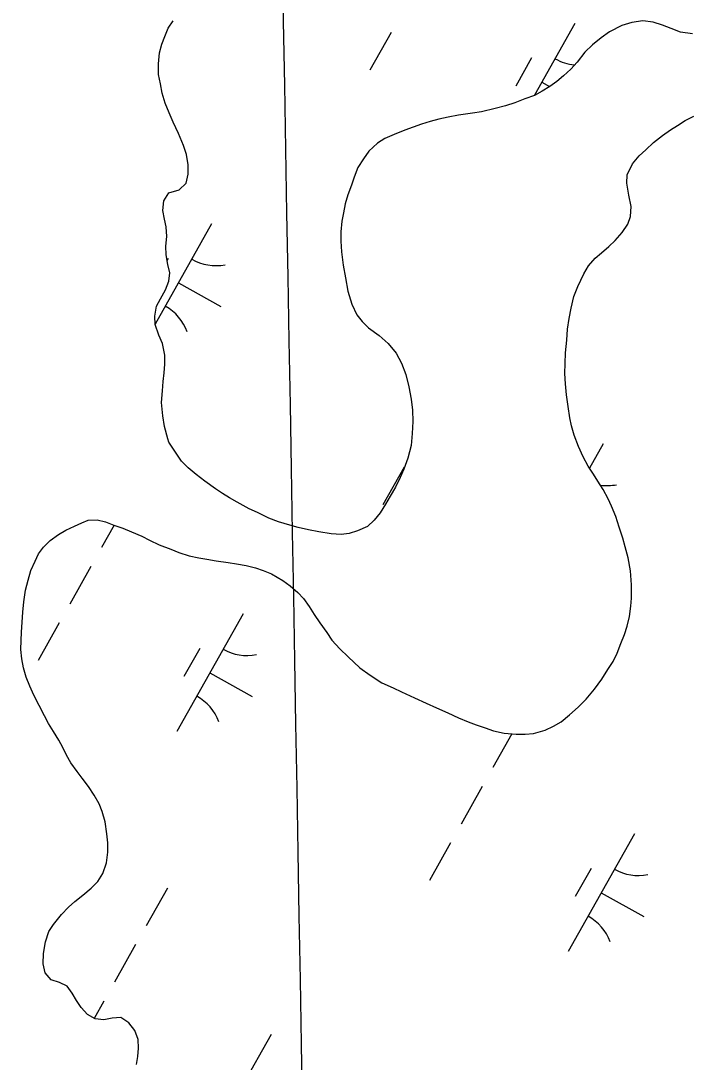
# Model space of a CAD drawing. Extents: x 3913936 to 3933962, y 195330 to 217741.
# Drawn here: x 3919805.3 to 3920051.8, y 204741.2 to 205127 of the extents above; entities that cross this region are included whole.
import ezdxf

# ---------------------------------------------------------------- set-up
doc = ezdxf.new("R2010")
doc.units = 0
doc.layers.add('V-GRID-MAJR', color=7, linetype='Continuous')
doc.layers.add('V-WETL-SWMP', color=7, linetype='Continuous')

msp = doc.modelspace()

# ---------------------------------------------------------------- linework, layer by layer
at = {"layer": 'V-GRID-MAJR'}
msp.add_spline([(3920014.7, 198709.06), (3920000.19, 199540.18), (3919894.41, 205600.25), (3919878.24, 206526.86)], degree=3, dxfattribs=at)
at = {"layer": 'V-WETL-SWMP'}
for p, q in [((3919859.92, 205124.35), (3919861.7, 205127.08)), ((3920031.68, 205126.42), (3920027.94, 205125.35)), ((3920035.69, 205126.97), (3920031.68, 205126.42)), ((3920039.57, 205126.49), (3920035.69, 205126.97)), ((3920043.08, 205125.36), (3920039.57, 205126.49)), ((3919858.66, 205121.23), (3919859.92, 205124.35)), ((3919942.49, 205122.71), (3919934.65, 205108.76)), ((3920010.59, 205126.07), (3919995.63, 205099.45)), ((3920023.43, 205122.97), (3920020.34, 205120.74)), ((3920027.94, 205125.35), (3920023.43, 205122.97)), ((3920046.19, 205124.22), (3920043.08, 205125.36)), ((3920049.7, 205122.83), (3920046.19, 205124.22)), ((3920054.11, 205122.23), (3920049.7, 205122.83)), ((3919857.52, 205118.38), (3919858.66, 205121.23)), ((3920020.34, 205120.74), (3920017.13, 205118.13)), ((3919856.29, 205111.12), (3919856.64, 205115.14)), ((3919856.64, 205115.14), (3919857.52, 205118.38)), ((3920014.31, 205115.38), (3920011.37, 205111.73)), ((3920017.13, 205118.13), (3920014.31, 205115.38)), ((3919856.33, 205107.12), (3919856.29, 205111.12)), ((3919994.55, 205113.28), (3919988.67, 205102.82)), ((3920011.37, 205111.73), (3920009.06, 205109.12)), ((3919857.01, 205103.63), (3919856.33, 205107.12)), ((3920009.06, 205109.12), (3920006.37, 205106.64)), ((3919857.69, 205100.27), (3919857.01, 205103.63)), ((3919998.34, 205104.27), (3920001.18, 205102.68)), ((3920003.93, 205104.54), (3920001.23, 205102.71)), ((3920006.37, 205106.64), (3920003.93, 205104.54)), ((3919858.76, 205096.54), (3919857.69, 205100.27)), ((3919995.57, 205099.42), (3919992.08, 205098.09)), ((3919998.4, 205101), (3919995.57, 205099.42)), ((3920001.23, 205102.71), (3919998.4, 205101)), ((3919860.21, 205092.93), (3919858.76, 205096.54)), ((3919984.86, 205095.57), (3919980.99, 205094.49)), ((3919988.35, 205096.63), (3919984.86, 205095.57)), ((3919992.08, 205098.09), (3919988.35, 205096.63)), ((3919861.8, 205089.45), (3919860.21, 205092.93)), ((3919967.42, 205092.04), (3919963.68, 205091.36)), ((3919972.59, 205092.86), (3919967.42, 205092.04)), ((3919975.95, 205093.28), (3919972.59, 205092.86)), ((3919980.99, 205094.49), (3919975.95, 205093.28)), ((3920051.43, 205090.11), (3920054.65, 205091.69)), ((3919863.77, 205085.33), (3919861.8, 205089.45)), ((3919950.64, 205087.61), (3919947.55, 205086.55)), ((3919953.74, 205088.68), (3919950.64, 205087.61)), ((3919956.96, 205089.74), (3919953.74, 205088.68)), ((3919960.19, 205090.55), (3919956.96, 205089.74)), ((3919963.68, 205091.36), (3919960.19, 205090.55)), ((3920046.03, 205086.69), (3920048.6, 205088.27)), ((3920048.6, 205088.27), (3920051.43, 205090.11)), ((3919865.63, 205080.82), (3919863.77, 205085.33)), ((3919943.68, 205084.96), (3919940.2, 205083.37)), ((3919947.55, 205086.55), (3919943.68, 205084.96)), ((3920039.73, 205081.97), (3920043.07, 205084.59)), ((3920043.07, 205084.59), (3920046.03, 205086.69)), ((3919866.69, 205077.47), (3919865.63, 205080.82)), ((3919937.5, 205081.66), (3919934.29, 205078.79)), ((3919940.2, 205083.37), (3919937.5, 205081.66)), ((3920036.91, 205079.23), (3920039.73, 205081.97)), ((3919867.25, 205073.73), (3919866.69, 205077.47)), ((3919934.29, 205078.79), (3919932.25, 205075.92)), ((3920031.91, 205074.01), (3920034.34, 205077.01)), ((3920034.34, 205077.01), (3920036.91, 205079.23)), ((3919867.28, 205070.24), (3919867.25, 205073.73)), ((3919930.21, 205072.67), (3919928.81, 205069.16)), ((3919932.25, 205075.92), (3919930.21, 205072.67)), ((3920029.88, 205069.98), (3920031.91, 205074.01)), ((3919866.53, 205066.87), (3919867.28, 205070.24)), ((3919928.81, 205069.16), (3919927.81, 205066.17)), ((3920029.78, 205066.87), (3920029.88, 205069.98)), ((3919863.97, 205064.39), (3919866.53, 205066.87)), ((3919927.81, 205066.17), (3919926.42, 205062.54)), ((3920030.59, 205062.48), (3920029.78, 205066.87)), ((3919858.32, 205060.33), (3919860.1, 205063.32)), ((3919860.1, 205063.32), (3919863.97, 205064.39)), ((3919926.42, 205062.54), (3919925.41, 205059.16)), ((3920031.41, 205058.21), (3920030.59, 205062.48)), ((3919857.97, 205056.7), (3919858.32, 205060.33)), ((3919858.51, 205053.6), (3919857.97, 205056.7)), ((3919925.41, 205059.16), (3919924.8, 205055.92)), ((3920031.19, 205054.59), (3920031.41, 205058.21)), ((3919859.19, 205050.64), (3919858.51, 205053.6)), ((3919924.8, 205055.92), (3919924.18, 205052.81)), ((3920030.18, 205051.73), (3920031.19, 205054.59)), ((3919875.99, 205051.78), (3919855.12, 205014.66)), ((3919859.35, 205047.15), (3919859.19, 205050.64)), ((3919924.18, 205052.81), (3919923.83, 205048.8)), ((3920028.14, 205048.61), (3920030.18, 205051.73)), ((3919858.99, 205043.52), (3919859.35, 205047.15)), ((3919923.83, 205048.8), (3919923.86, 205045.43)), ((3919923.86, 205045.43), (3919924.16, 205041.42)), ((3920023.14, 205043.38), (3920025.45, 205045.61)), ((3920025.45, 205045.61), (3920028.14, 205048.61)), ((3919859.15, 205040.29), (3919858.99, 205043.52)), ((3919924.16, 205041.42), (3919924.72, 205036.51)), ((3920020.44, 205041.03), (3920023.14, 205043.38)), ((3919859.83, 205036.8), (3919859.15, 205040.29)), ((3919859.95, 205038.99), (3919859.55, 205038.27)), ((3920015.57, 205036.2), (3920018.13, 205039.07)), ((3920018.13, 205039.07), (3920020.44, 205041.03)), ((3919860.51, 205033.71), (3919859.83, 205036.8)), ((3919860.15, 205030.6), (3919860.51, 205033.71)), ((3919924.72, 205036.51), (3919925.54, 205031.86)), ((3920013.91, 205033.33), (3920015.57, 205036.2)), ((3919858.89, 205027.36), (3919860.15, 205030.6)), ((3919863.74, 205029.98), (3919879.43, 205021.16)), ((3919925.54, 205031.86), (3919926.49, 205026.82)), ((3920011.63, 205028.65), (3920013.91, 205033.33)), ((3919857.11, 205023.98), (3919858.89, 205027.36)), ((3919926.49, 205026.82), (3919927.96, 205022.05)), ((3920010.24, 205024.89), (3920011.63, 205028.65)), ((3919855.58, 205021.25), (3919857.11, 205023.98)), ((3919927.96, 205022.05), (3919929.81, 205018.05)), ((3920009.25, 205020.61), (3920010.24, 205024.89)), ((3919854.97, 205017.62), (3919855.58, 205021.25)), ((3920008.5, 205016.72), (3920009.25, 205020.61)), ((3919855.13, 205014.52), (3919854.97, 205017.62)), ((3919856.46, 205010.52), (3919855.13, 205014.52)), ((3919929.81, 205018.05), (3919931.77, 205015.61)), ((3919931.77, 205015.61), (3919934.12, 205013.3)), ((3920007.89, 205012.83), (3920008.5, 205016.72)), ((3919857.78, 205007.43), (3919856.46, 205010.52)), ((3919934.12, 205013.3), (3919938.03, 205010.49)), ((3919938.03, 205010.49), (3919941.43, 205007.42)), ((3920007.54, 205008.68), (3920007.89, 205012.83)), ((3919858.6, 205003.17), (3919857.78, 205007.43)), ((3919941.43, 205007.42), (3919944.31, 205003.95)), ((3920007.07, 205004.02), (3920007.54, 205008.68)), ((3919858.63, 204999.81), (3919858.6, 205003.17)), ((3919944.31, 205003.95), (3919946.28, 205000.22)), ((3920006.98, 205000.01), (3920007.07, 205004.02)), ((3919858.4, 204996.58), (3919858.63, 204999.81)), ((3919946.28, 205000.22), (3919947.88, 204995.96)), ((3920006.88, 204996.38), (3920006.98, 205000.01)), ((3919858.04, 204993.34), (3919858.4, 204996.58)), ((3919947.88, 204995.96), (3919949.08, 204991.44)), ((3920007.05, 204992.5), (3920006.88, 204996.38)), ((3919857.81, 204989.98), (3919858.04, 204993.34)), ((3919949.08, 204991.44), (3919949.9, 204986.79)), ((3920007.48, 204988.5), (3920007.05, 204992.5)), ((3919857.47, 204985.58), (3919857.81, 204989.98)), ((3920008.03, 204984.1), (3920007.48, 204988.5)), ((3919857.9, 204980.67), (3919857.47, 204985.58)), ((3919949.9, 204986.79), (3919950.46, 204982.79)), ((3920008.72, 204979.97), (3920008.03, 204984.1)), ((3919858.58, 204976.67), (3919857.9, 204980.67)), ((3919950.46, 204982.79), (3919950.5, 204978.52)), ((3920009.26, 204976.99), (3920008.72, 204979.97)), ((3919859.79, 204972.15), (3919858.58, 204976.67)), ((3919950.5, 204978.52), (3919950.28, 204974.11)), ((3920010.33, 204973.51), (3920009.26, 204976.99)), ((3919860.18, 204970.87), (3919859.79, 204972.15)), ((3919950.28, 204974.11), (3919949.93, 204969.71)), ((3920011.93, 204969.26), (3920010.33, 204973.51)), ((3919864.84, 204963.87), (3919860.18, 204970.87)), ((3919949.93, 204969.71), (3919948.68, 204965.04)), ((3920013.64, 204965.52), (3920011.93, 204969.26)), ((3920020.99, 204970.27), (3920015.96, 204961.33)), ((3919948.68, 204965.04), (3919947.17, 204960.89)), ((3920015.49, 204962.04), (3920013.64, 204965.52)), ((3919867.32, 204961.43), (3919864.84, 204963.87)), ((3919870.32, 204959), (3919867.32, 204961.43)), ((3919947.3, 204961.7), (3919939.46, 204947.75)), ((3919947.17, 204960.89), (3919945.9, 204957.77)), ((3920017.46, 204959.08), (3920015.49, 204962.04)), ((3919873.45, 204956.44), (3919870.32, 204959)), ((3919877.48, 204953.63), (3919873.45, 204956.44)), ((3919945.9, 204957.77), (3919944.12, 204954.26)), ((3920019.03, 204956.51), (3920017.46, 204959.08)), ((3920021, 204953.42), (3920019.03, 204956.51)), ((3919879.96, 204951.85), (3919877.48, 204953.63)), ((3919944.12, 204954.26), (3919942.09, 204950.87)), ((3920022.85, 204949.95), (3920021, 204953.42)), ((3919882.56, 204950.32), (3919879.96, 204951.85)), ((3919885.43, 204948.66), (3919882.56, 204950.32)), ((3919889.85, 204946.24), (3919885.43, 204948.66)), ((3919942.09, 204950.87), (3919940.43, 204948.01)), ((3920024.17, 204947.24), (3920022.85, 204949.95)), ((3919892.97, 204944.85), (3919889.85, 204946.24)), ((3919897.13, 204942.82), (3919892.97, 204944.85)), ((3919940.43, 204948.01), (3919938.39, 204944.76)), ((3920025.75, 204943.37), (3920024.17, 204947.24)), ((3919825.18, 204939.76), (3919827.88, 204941.08)), ((3919827.88, 204941.08), (3919830.23, 204942.06)), ((3919830.23, 204942.06), (3919833.59, 204942.09)), ((3919833.59, 204942.09), (3919836.71, 204941.35)), ((3919836.71, 204941.35), (3919839.82, 204940.21)), ((3919900.76, 204941.43), (3919897.13, 204942.82)), ((3919904.92, 204940.17), (3919900.76, 204941.43)), ((3919936.22, 204942.02), (3919933.78, 204939.67)), ((3919938.39, 204944.76), (3919936.22, 204942.02)), ((3920026.96, 204939.37), (3920025.75, 204943.37)), ((3919819.26, 204936.73), (3919821.96, 204938.31)), ((3919821.96, 204938.31), (3919825.18, 204939.76)), ((3919839.89, 204940.19), (3919835.2, 204931.84)), ((3919839.82, 204940.21), (3919843.07, 204939.08)), ((3919843.07, 204939.08), (3919846.32, 204937.68)), ((3919846.32, 204937.68), (3919850.08, 204936.04)), ((3919908.03, 204939.3), (3919904.92, 204940.17)), ((3919911.92, 204938.43), (3919908.03, 204939.3)), ((3919915.68, 204937.68), (3919911.92, 204938.43)), ((3919920.22, 204936.95), (3919915.68, 204937.68)), ((3919926.94, 204937.14), (3919923.97, 204936.73)), ((3919930.04, 204938.08), (3919926.94, 204937.14)), ((3919933.78, 204939.67), (3919930.04, 204938.08)), ((3920028.29, 204935.37), (3920026.96, 204939.37)), ((3919813.75, 204932.02), (3919816.18, 204934.5)), ((3919816.18, 204934.5), (3919819.26, 204936.73)), ((3919850.08, 204936.04), (3919852.94, 204934.64)), ((3919852.94, 204934.64), (3919856.58, 204932.86)), ((3919923.97, 204936.73), (3919920.22, 204936.95)), ((3920029.23, 204932.15), (3920028.29, 204935.37)), ((3919810.56, 204926.82), (3919811.83, 204929.55)), ((3919811.83, 204929.55), (3919813.75, 204932.02)), ((3919856.58, 204932.86), (3919860.87, 204931.22)), ((3919860.87, 204931.22), (3919863.86, 204930.08)), ((3919863.86, 204930.08), (3919867.62, 204928.82)), ((3920030.3, 204928.02), (3920029.23, 204932.15)), ((3919809.04, 204923.32), (3919810.56, 204926.82)), ((3919867.62, 204928.82), (3919871.25, 204928.08)), ((3919871.25, 204928.08), (3919874.23, 204927.59)), ((3919874.23, 204927.59), (3919877.73, 204926.98)), ((3919877.73, 204926.98), (3919882.14, 204926.37)), ((3919882.14, 204926.37), (3919885.25, 204925.88)), ((3919885.25, 204925.88), (3919888.75, 204925.27)), ((3920031.12, 204923.24), (3920030.3, 204928.02)), ((3919808.04, 204919.82), (3919809.04, 204923.32)), ((3919831.28, 204924.87), (3919823.44, 204910.92)), ((3919888.75, 204925.27), (3919892.25, 204924.4)), ((3919892.25, 204924.4), (3919895.11, 204923.39)), ((3919895.11, 204923.39), (3919898.23, 204922.12)), ((3919898.23, 204922.12), (3919902.39, 204919.7)), ((3920031.56, 204918.06), (3920031.12, 204923.24)), ((3919807.04, 204916.05), (3919808.04, 204919.82)), ((3919902.39, 204919.7), (3919905.13, 204917.66)), ((3920031.6, 204913.15), (3920031.56, 204918.06)), ((3919806.43, 204911.78), (3919807.04, 204916.05)), ((3919905.13, 204917.66), (3919907.87, 204915.22)), ((3919907.87, 204915.22), (3919910.09, 204913.05)), ((3919806.08, 204907.9), (3919806.43, 204911.78)), ((3919910.09, 204913.05), (3919912.19, 204910.09)), ((3919912.19, 204910.09), (3919914.02, 204907.13)), ((3920030.76, 204906.28), (3920031.24, 204910.17)), ((3920031.24, 204910.17), (3920031.6, 204913.15)), ((3919805.86, 204904.28), (3919806.08, 204907.9)), ((3919887.62, 204907.31), (3919863.12, 204863.72)), ((3919914.02, 204907.13), (3919916.12, 204904.04)), ((3920029.89, 204902.78), (3920030.76, 204906.28)), ((3919805.5, 204900.52), (3919805.86, 204904.28)), ((3919819.52, 204903.95), (3919811.68, 204890)), ((3919916.12, 204904.04), (3919918.62, 204900.44)), ((3920029.01, 204899.66), (3920029.89, 204902.78)), ((3919805.41, 204897.42), (3919805.5, 204900.52)), ((3919918.62, 204900.44), (3919920.58, 204897.61)), ((3920027.62, 204896.29), (3920029.01, 204899.66)), ((3919805.31, 204894.06), (3919805.41, 204897.42)), ((3919920.58, 204897.61), (3919923.46, 204894.41)), ((3920026.23, 204892.78), (3920027.62, 204896.29)), ((3919805.73, 204890.7), (3919805.31, 204894.06)), ((3919871.58, 204894.53), (3919865.7, 204884.07)), ((3919923.46, 204894.41), (3919926.6, 204891.33)), ((3919926.6, 204891.33), (3919930.9, 204887.36)), ((3920024.71, 204889.66), (3920026.23, 204892.78)), ((3919806.27, 204887.34), (3919805.73, 204890.7)), ((3919807.34, 204883.86), (3919806.27, 204887.34)), ((3919930.9, 204887.36), (3919934.68, 204884.55)), ((3920022.79, 204886.66), (3920024.71, 204889.66)), ((3919808.67, 204880.51), (3919807.34, 204883.86)), ((3919875.37, 204885.51), (3919891.06, 204876.69)), ((3919934.68, 204884.55), (3919939.11, 204881.74)), ((3920017.81, 204879.37), (3920020.5, 204883.15)), ((3920020.5, 204883.15), (3920022.79, 204886.66)), ((3919810.12, 204877.16), (3919808.67, 204880.51)), ((3919939.11, 204881.74), (3919943.27, 204879.84)), ((3919943.27, 204879.84), (3919946.39, 204878.44)), ((3920014.74, 204875.72), (3920017.81, 204879.37)), ((3919812.1, 204873.3), (3919810.12, 204877.16)), ((3919946.39, 204878.44), (3919951.2, 204876.16)), ((3919951.2, 204876.16), (3919955.48, 204874.26)), ((3920011.79, 204872.71), (3920014.74, 204875.72)), ((3919814.07, 204869.57), (3919812.1, 204873.3)), ((3919955.48, 204874.26), (3919959.25, 204872.48)), ((3919959.25, 204872.48), (3919963.54, 204870.58)), ((3920008.58, 204869.84), (3920011.79, 204872.71)), ((3919815.52, 204866.74), (3919814.07, 204869.57)), ((3919963.54, 204870.58), (3919967.44, 204868.8)), ((3919967.44, 204868.8), (3919971.08, 204867.29)), ((3920005.5, 204867.35), (3920008.58, 204869.84)), ((3919817.36, 204863.78), (3919815.52, 204866.74)), ((3919819.33, 204860.57), (3919817.36, 204863.78)), ((3919971.08, 204867.29), (3919973.94, 204866.15)), ((3919973.94, 204866.15), (3919977.31, 204865.02)), ((3919977.31, 204865.02), (3919980.43, 204864.01)), ((3919980.43, 204864.01), (3919984.32, 204863.14)), ((3919995.19, 204862.98), (3919999.58, 204864.19)), ((3919999.58, 204864.19), (3920002.67, 204865.64)), ((3920002.67, 204865.64), (3920005.5, 204867.35)), ((3919820.91, 204857.74), (3919819.33, 204860.57)), ((3919987.27, 204862.91), (3919980.2, 204850.34)), ((3919984.32, 204863.14), (3919988.85, 204862.79)), ((3919988.85, 204862.79), (3919992.09, 204862.69)), ((3919992.09, 204862.69), (3919995.19, 204862.98)), ((3919822.23, 204854.91), (3919820.91, 204857.74)), ((3919823.8, 204852.08), (3919822.23, 204854.91)), ((3919826.16, 204848.86), (3919823.8, 204852.08)), ((3919827.99, 204846.43), (3919826.16, 204848.86)), ((3919830.35, 204843.34), (3919827.99, 204846.43)), ((3919832.45, 204840.13), (3919830.35, 204843.34)), ((3919976.28, 204843.36), (3919968.44, 204829.41)), ((3919834.29, 204836.92), (3919832.45, 204840.13)), ((3919835.48, 204834.08), (3919834.29, 204836.92)), ((3919836.55, 204830.21), (3919835.48, 204834.08)), ((3919837.11, 204825.82), (3919836.55, 204830.21)), ((3919837.53, 204822.46), (3919837.11, 204825.82)), ((3920032.62, 204825.8), (3920008.11, 204782.21)), ((3919837.56, 204818.97), (3919837.53, 204822.46)), ((3919964.52, 204822.44), (3919956.68, 204808.49)), ((3919837.08, 204815.09), (3919837.56, 204818.97)), ((3919835.7, 204811.07), (3919837.08, 204815.09)), ((3919833.78, 204808.2), (3919835.7, 204811.07)), ((3920016.58, 204813.02), (3920010.7, 204802.56)), ((3919831.35, 204805.73), (3919833.78, 204808.2)), ((3919825.32, 204800.76), (3919828.27, 204803.11)), ((3919828.27, 204803.11), (3919831.35, 204805.73)), ((3919859.61, 204805.7), (3919851.77, 204791.76)), ((3920020.36, 204804.01), (3920036.06, 204795.19)), ((3919820.32, 204795.92), (3919823.01, 204798.66)), ((3919823.01, 204798.66), (3919825.32, 204800.76)), ((3919817.38, 204792.27), (3919820.32, 204795.92)), ((3919815.72, 204789.67), (3919817.38, 204792.27)), ((3919814.47, 204785.78), (3919815.72, 204789.67)), ((3919813.73, 204781.51), (3919814.47, 204785.78)), ((3919847.85, 204784.78), (3919840.01, 204770.83)), ((3919813.64, 204777.63), (3919813.73, 204781.51)), ((3919814.31, 204774.27), (3919813.64, 204777.63)), ((3919816.54, 204771.71), (3919814.31, 204774.27)), ((3919819.65, 204770.7), (3919816.54, 204771.71)), ((3919822.51, 204769.31), (3919819.65, 204770.7)), ((3919824.34, 204766.74), (3919822.51, 204769.31)), ((3919825.92, 204764.04), (3919824.34, 204766.74)), ((3919827.62, 204761.47), (3919825.92, 204764.04)), ((3919836.08, 204763.86), (3919832.48, 204757.45)), ((3919829.98, 204758.9), (3919827.62, 204761.47)), ((3919832.84, 204757.25), (3919829.98, 204758.9)), ((3919836.07, 204756.89), (3919832.84, 204757.25)), ((3919839.17, 204757.57), (3919836.07, 204756.89)), ((3919842.4, 204757.73), (3919839.17, 204757.57)), ((3919845.26, 204755.81), (3919842.4, 204757.73)), ((3919847.49, 204752.99), (3919845.26, 204755.81)), ((3919848.81, 204749.64), (3919847.49, 204752.99)), ((3919848.84, 204746.41), (3919848.81, 204749.64)), ((3919898.01, 204751.51), (3919873.51, 204707.92)), ((3919848.61, 204743.3), (3919848.84, 204746.41)), ((3919848.12, 204740.32), (3919848.61, 204743.3))]:
    msp.add_line(p, q, dxfattribs=at)
for centre, start, end in [((3920012.08, 205128.24), 239.8861, 264.6786), ((3919877.48, 205053.95), 239.8861, 281.4297), ((3919850.41, 205005.79), 19.8861, 61.4297), ((3920022.48, 204972.44), 261.9342, 281.4297), ((3919889.11, 204909.48), 239.8861, 281.4297), ((3919862.04, 204861.32), 19.8861, 61.4297), ((3920034.11, 204827.97), 239.8861, 281.4297), ((3920007.04, 204779.81), 19.8861, 61.4297)]:
    msp.add_arc(centre, 17.62, start, end, dxfattribs=at)

doc.saveas('drawing.dxf')
